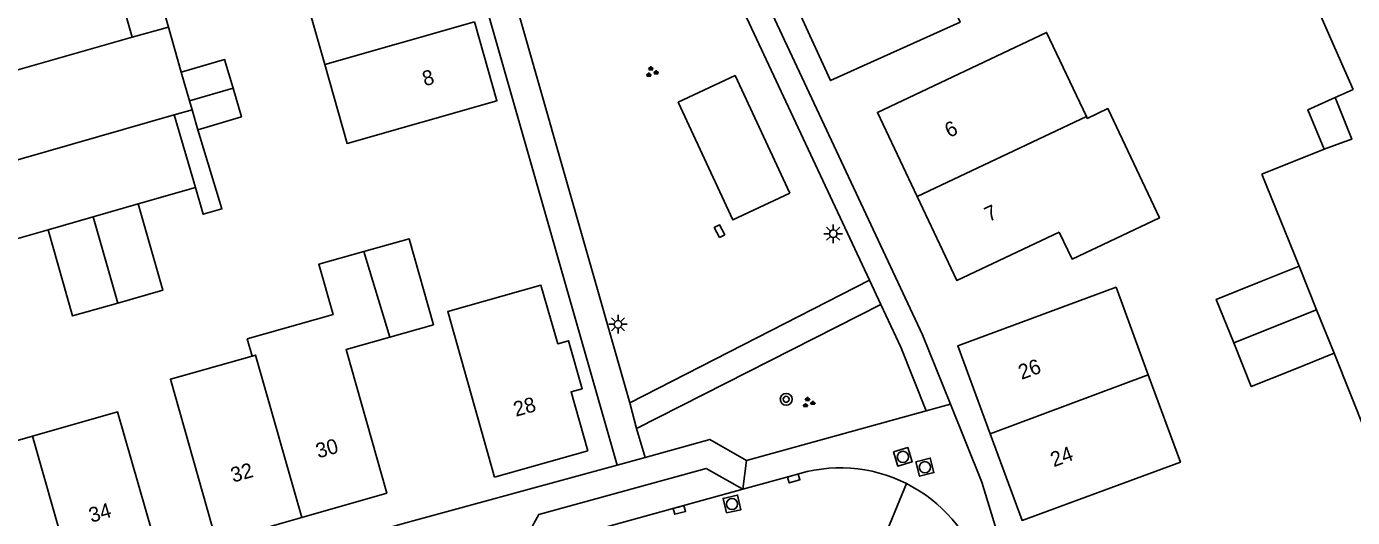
# Model space of a CAD drawing. Extents: x 136000 to 138005, y 398500 to 400500.
# Drawn here: x 137767.6 to 137856.5, y 400374.7 to 400407.6 of the extents above; entities that cross this region are included whole.
import ezdxf

# ---------------------------------------------------------------- set-up
doc = ezdxf.new("R2010")
doc.units = 0
for name, color, linetype in [('gg-afsc-hekwerk', 7, 'Continuous'), ('gg-anno-huisnummerreeks BGT', 7, 'Continuous'), ('gg-bbg-bijgebouw', 7, 'Continuous'), ('gg-bbg-hoofdgebouw', 7, 'Continuous'), ('gg-bbg-tussenscheiding', 7, 'Continuous'), ('gg-knt-verharding', 7, 'Continuous'), ('gg-knt-verharding nz', 7, 'Continuous'), ('gt-grn-weggrens', 7, 'Continuous'), ('gt-symb-boom', 7, 'Continuous'), ('gt-symb-groenvak', 7, 'Continuous'), ('gt-symb-kolk', 7, 'Continuous'), ('gt-symb-kolk center center', 7, 'Continuous'), ('gt-symb-lichtmast', 7, 'Continuous'), ('gt-symb-rioolschacht', 7, 'Continuous')]:
    doc.layers.add(name, color=color, linetype=linetype)

# ---------------------------------------------------------------- blocks, each defined once
blk = doc.blocks.new('gt0-LMAST')
at = {"layer": 'gt-symb-lichtmast'}
for p, q in [((-0.182, 0.173), (-0.447, 0.438)), ((-0.005, 0.246), (-0.005, 0.621)), ((0.172, 0.173), (0.437, 0.438)), ((-0.255, -0.004), (-0.63, -0.004)), ((-0.182, -0.181), (-0.447, -0.446)), ((-0.005, -0.254), (-0.005, -0.629)), ((0.437, -0.446), (0.172, -0.181)), ((0.245, -0.004), (0.62, -0.004))]:
    blk.add_line(p, q, dxfattribs=at)
blk.add_circle((-0.005, -0.004), 0.25, dxfattribs=at)
blk = doc.blocks.new('gt0-GRVAK')
at = {"layer": 'gt-symb-groenvak'}
for p, q in [((-0.11, 0.189), (-0.228, 0.24)), ((-0.182, 0.153), (0.088, 0.153)), ((-0.091, 0.211), (-0.156, 0.322)), ((-0.047, 0.214), (-0.047, 0.393)), ((-0.004, 0.211), (0.061, 0.322)), ((0.015, 0.189), (0.133, 0.24)), ((0.262, -0.052), (0.197, 0.059)), ((0.305, -0.049), (0.305, 0.13)), ((0.349, -0.052), (0.414, 0.059)), ((-0.245, -0.228), (-0.363, -0.177)), ((-0.318, -0.264), (-0.047, -0.264)), ((-0.226, -0.206), (-0.291, -0.095)), ((-0.183, -0.203), (-0.183, -0.024)), ((-0.139, -0.206), (-0.074, -0.095)), ((-0.12, -0.228), (-0.002, -0.177)), ((0.243, -0.074), (0.125, -0.023)), ((0.17, -0.11), (0.441, -0.11)), ((0.368, -0.074), (0.486, -0.023))]:
    blk.add_line(p, q, dxfattribs=at)
blk = doc.blocks.new('gt0-RS')
at = {"layer": 'gt-symb-rioolschacht'}
blk.add_lwpolyline([(-0.5, -0.5), (0.5, -0.5), (0.5, 0.5), (-0.5, 0.5)], close=True, dxfattribs=at)
blk.add_circle((0, 0), 0.375, dxfattribs=at)
blk = doc.blocks.new('gt0-KOLK')
at = {"layer": 'gt-symb-kolk'}
blk.add_lwpolyline([(0, 0), (0.375, 0), (0.375, 0.4), (-0.375, 0.4), (-0.375, 0), (0, 0)], dxfattribs=at)
blk = doc.blocks.new('gt0-BOOM')
at = {"layer": 'gt-symb-boom'}
for radius in [0.4, 0.2]:
    blk.add_circle((0, 0), radius, dxfattribs=at)
blk = doc.blocks.new('gt0-KOLKCC')
at = {"layer": 'gt-symb-kolk center center'}
blk.add_lwpolyline([(-0.375, 0.2), (0.375, 0.2), (0.375, -0.2), (-0.375, -0.2)], close=True, dxfattribs=at)

msp = doc.modelspace()

# ---------------------------------------------------------------- linework, layer by layer
at = {"layer": 'gg-afsc-hekwerk'}
for p, q in [((137777.115, 400407.535), (137776.126, 400411.048)), ((137777.965, 400404.516), (137777.115, 400407.535)), ((137855.323, 400402.806), (137856.536, 400403.352)), ((137854.583, 400399.351), (137850.415, 400397.664)), ((137775.077, 400395.675), (137778.921, 400396.785)), ((137764.102, 400392.53), (137769.042, 400393.941))]:
    msp.add_line(p, q, dxfattribs=at)
for points in [[(137855.323, 400402.806), (137853.497, 400401.984), (137854.583, 400399.351)], [(137778.921, 400396.785), (137779.443, 400394.979), (137780.692, 400395.339), (137779.079, 400400.645)]]:
    msp.add_lwpolyline(points, dxfattribs=at)
at = {"layer": 'gg-bbg-bijgebouw'}
for p, q in [((137778.522, 400402.58), (137777.965, 400404.516)), ((137778.692, 400401.991), (137778.522, 400402.58)), ((137779.079, 400400.645), (137778.692, 400401.991)), ((137775.077, 400395.675), (137772.059, 400394.808)), ((137772.059, 400394.808), (137769.042, 400393.941)), ((137850.124, 400390.386), (137852.902, 400391.5)), ((137852.902, 400391.5), (137854.074, 400388.58)), ((137854.074, 400388.58), (137855.247, 400385.659)), ((137855.247, 400385.659), (137852.506, 400384.56))]:
    msp.add_line(p, q, dxfattribs=at)
for points in [[(137857.023, 400410.1), (137854.112, 400408.811), (137856.536, 400403.352)], [(137777.965, 400404.516), (137780.877, 400405.354), (137781.441, 400403.432)], [(137779.079, 400400.645), (137782.004, 400401.509), (137781.441, 400403.432)], [(137773.719, 400389.031), (137776.734, 400389.882), (137775.077, 400395.675)], [(137769.042, 400393.941), (137770.671, 400388.171), (137773.719, 400389.031)], [(137790.217, 400392.481), (137793.242, 400393.337), (137794.871, 400387.574), (137791.947, 400386.747)], [(137848.522, 400386.353), (137847.35, 400389.273), (137850.124, 400390.386)], [(137852.506, 400384.56), (137849.695, 400383.432), (137848.522, 400386.353)]]:
    msp.add_lwpolyline(points, dxfattribs=at)
at = {"layer": 'gg-bbg-hoofdgebouw'}
for p, q in [((137786.09, 400410.315), (137787.589, 400405.025)), ((137838.707, 400401.409), (137838.646, 400401.539)), ((137805.228, 400379.127), (137798.972, 400377.358))]:
    msp.add_line(p, q, dxfattribs=at)
for points in [[(137818.998, 400409.424), (137821.489, 400403.942), (137830.177, 400407.863), (137827.683, 400413.362)], [(137797.628, 400407.88), (137799.127, 400402.591), (137789.088, 400399.736), (137787.589, 400405.025)], [(137838.646, 400401.539), (137835.98, 400407.174), (137824.636, 400401.814), (137827.298, 400396.179)], [(137838.707, 400401.409), (137840.087, 400402.062), (137843.548, 400394.741), (137837.691, 400391.972), (137836.833, 400393.79)], [(137836.833, 400393.79), (137829.961, 400390.543), (137827.298, 400396.179)], [(137782.717, 400385.478), (137782.389, 400386.633), (137788.142, 400388.264), (137787.191, 400391.625), (137790.217, 400392.481)], [(137798.972, 400377.358), (137795.833, 400388.457), (137802.081, 400390.224), (137803.205, 400386.296), (137803.937, 400386.502), (137804.84, 400383.288), (137804.103, 400383.073), (137805.228, 400379.127)], [(137842.794, 400384.227), (137840.636, 400390.087), (137830.021, 400386.171), (137832.195, 400380.267)], [(137791.947, 400386.747), (137789.023, 400385.92), (137791.75, 400376.278), (137786.042, 400374.655)], [(137786.042, 400374.655), (137780.333, 400373.031), (137777.243, 400383.926), (137782.717, 400385.478)], [(137842.794, 400384.227), (137844.952, 400378.366), (137834.335, 400374.456), (137832.195, 400380.267)], [(137770.791, 400370.326), (137776.507, 400371.958), (137773.701, 400381.731), (137767.988, 400380.101)], [(137770.791, 400370.326), (137765.074, 400368.694), (137762.274, 400378.47), (137767.988, 400380.101)]]:
    msp.add_lwpolyline(points, dxfattribs=at)
at = {"layer": 'gg-bbg-tussenscheiding'}
for p, q in [((137787.589, 400405.025), (137797.628, 400407.88)), ((137778.522, 400402.58), (137781.441, 400403.432)), ((137827.298, 400396.179), (137838.646, 400401.539)), ((137772.059, 400394.808), (137773.719, 400389.031)), ((137791.947, 400386.747), (137790.217, 400392.481)), ((137848.522, 400386.353), (137854.074, 400388.58)), ((137832.195, 400380.267), (137842.794, 400384.227)), ((137767.988, 400380.101), (137770.791, 400370.326))]:
    msp.add_line(p, q, dxfattribs=at)
msp.add_lwpolyline([(137786.042, 400374.655), (137782.945, 400385.543), (137782.717, 400385.478)], dxfattribs=at)
at = {"layer": 'gg-knt-verharding'}
for p, q in [((137798.438, 400445.461), (137824.116, 400390.555)), ((137855.926, 400399.834), (137854.583, 400399.351)), ((137852.902, 400391.5), (137850.415, 400397.664)), ((137824.116, 400390.555), (137808.048, 400382.348)), ((137824.86, 400388.927), (137808.492, 400380.609)), ((137858.63, 400377.165), (137855.247, 400385.659)), ((137815.862, 400378.467), (137827.896, 400381.797)), ((137808.492, 400380.609), (137809.079, 400378.684)), ((137815.608, 400376.559), (137818.974, 400377.462))]:
    msp.add_line(p, q, dxfattribs=at)
for points in [[(137829.536, 400382.251), (137827.663, 400386.907), (137801.1, 400443.653), (137799.588, 400446.979)], [(137788.934, 400442.314), (137790.666, 400436.074), (137807.193, 400378.166)], [(137808.048, 400382.348), (137794.095, 400431.204), (137791.052, 400442.127)], [(137818.765, 400396.391), (137814.951, 400394.605), (137811.286, 400402.493), (137815.098, 400404.283), (137818.765, 400396.391)], [(137855.926, 400399.834), (137856.434, 400400.016), (137855.323, 400402.806)], [(137827.896, 400381.797), (137826.213, 400386.068), (137824.86, 400388.927)], [(137843.629, 400337.7), (137831.636, 400377.028), (137829.536, 400382.251)], [(137809.079, 400378.684), (137813.396, 400379.885), (137815.862, 400378.467)], [(137807.193, 400378.166), (137792.785, 400374.224), (137763.587, 400365.761)], [(137800.582, 400372.405), (137801.934, 400374.86), (137813.166, 400377.94), (137815.608, 400376.559)]]:
    msp.add_lwpolyline(points, dxfattribs=at)
for centre, radius, start, end in [((137822.141, 400368.084), 9.898, 63.32706, 108.6601), ((137822.142, 400368.088), 9.894, 17.97138, 63.32082)]:
    msp.add_arc(centre, radius, start, end, dxfattribs=at)
at = {"layer": 'gg-knt-verharding nz'}
for p, q in [((137753.579, 400400.822), (137774.682, 400406.85)), ((137777.504, 400401.649), (137762.682, 400397.381)), ((137778.921, 400396.785), (137777.504, 400401.649)), ((137800.582, 400372.405), (137815.608, 400376.559))]:
    msp.add_line(p, q, dxfattribs=at)
msp.add_lwpolyline([(137774.682, 400406.85), (137773.334, 400411.602), (137752.231, 400405.614)], dxfattribs=at)
at = {"layer": 'gt-grn-weggrens'}
for p, q in [((137774.682, 400406.85), (137777.115, 400407.535)), ((137777.504, 400401.649), (137778.692, 400401.991)), ((137824.86, 400388.927), (137824.116, 400390.555)), ((137808.048, 400382.348), (137808.492, 400380.609)), ((137827.896, 400381.797), (137829.536, 400382.251)), ((137807.193, 400378.166), (137809.079, 400378.684)), ((137815.608, 400376.559), (137815.862, 400378.467)), ((137826.584, 400376.929), (137824.659, 400372.279))]:
    msp.add_line(p, q, dxfattribs=at)

# ---------------------------------------------------------------- block references
at = {"layer": 'gt-symb-boom'}
msp.add_blockref('gt0-BOOM', (137818.522, 400382.576), dxfattribs=at)
at = {"layer": 'gt-symb-groenvak'}
for p in [(137809.496, 400404.513), (137819.998, 400382.35)]:
    msp.add_blockref('gt0-GRVAK', p, dxfattribs=at)
at = {"layer": 'gt-symb-kolk'}
for p, rotation in [((137818.974, 400377.462), -163.83179384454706), ((137811.308, 400375.35), -164.64650678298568)]:
    msp.add_blockref('gt0-KOLK', p, dxfattribs=dict(at, rotation=rotation))
at = {"layer": 'gt-symb-kolk center center', "rotation": 117.35902060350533}
msp.add_blockref('gt0-KOLKCC', (137814.051, 400393.846), dxfattribs=at)
at = {"layer": 'gt-symb-lichtmast'}
for p in [(137821.681, 400393.682), (137807.253, 400387.607)]:
    msp.add_blockref('gt0-LMAST', p, dxfattribs=at)
at = {"layer": 'gt-symb-rioolschacht'}
for p, rotation in [((137826.343, 400378.715), -73.67330293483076), ((137827.821, 400378.023), -75.53121821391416), ((137814.888, 400375.553), 12.683729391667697)]:
    msp.add_blockref('gt0-RS', p, dxfattribs=dict(at, rotation=rotation))

# ---------------------------------------------------------------- texts
at = {"layer": 'gg-anno-huisnummerreeks BGT'}
for s, rotation, p in [('8', 15.8, (137794.293, 400403.556)), ('6', 25.3, (137829.447, 400400.087)), ('7', 25.3, (137832.109, 400394.452)), ('26', 20.2, (137834.302, 400383.875)), ('28', 15.8, (137800.4, 400381.399)), ('30', 15.8, (137787.152, 400378.61)), ('24', 20.2, (137836.459, 400378.017)), ('32', 15.9, (137781.444, 400376.985)), ('34', 16, (137771.938, 400374.293))]:
    msp.add_text(s, height=1, rotation=rotation, dxfattribs=at).set_placement(p)

doc.saveas('drawing.dxf')
